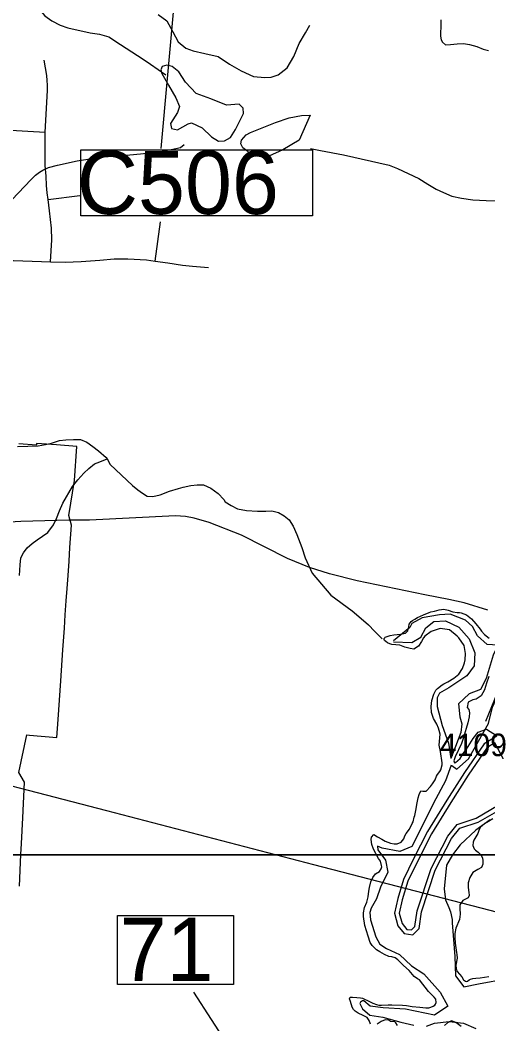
# Model space of a CAD drawing. Extents: x 1662474 to 1856135, y 779280 to 917889.
# Drawn here: x 1719362 to 1721954, y 825651 to 831213 of the extents above; entities that cross this region are included whole.
import ezdxf

# ---------------------------------------------------------------- set-up
doc = ezdxf.new("R2010")
doc.units = 0
for name, color, linetype in [('Exist Boundary Political City Limit New Hole', 7, 'Continuous'), ('Exist Hydrographic Buffer Line', 7, 'Continuous'), ('Exist Hydrographic Creek Single Shore', 7, 'Continuous'), ('Exist Hydrographic Island Shore', 7, 'Continuous'), ('Exist Hydrographic Lake Shore', 7, 'Continuous'), ('Exist Hydrographic Misc Water Feature', 7, 'Continuous'), ('Exist Hydrographic Pond Under 1500 Sq Ft', 7, 'Continuous'), ('Exist Road Non-System Type 51', 7, 'Continuous'), ('Exist Road Secondary Structure Culvert Number Label', 7, 'Continuous'), ('Exist Road Secondary Structure Standard Bridge Number Label', 7, 'Continuous'), ('Exist Road Secondary Type 51 Number Label', 7, 'Continuous'), ('Exist Utilities Electrical Transmission Line', 7, 'Continuous'), ('Map Preparation Boundary City Limit Buffer Line', 7, 'Continuous'), ('Map Preparation Inset Cut Line', 7, 'Continuous')]:
    doc.layers.add(name, color=color, linetype=linetype)

msp = doc.modelspace()

# ---------------------------------------------------------------- linework, layer by layer
at = {"layer": 'Exist Boundary Political City Limit New Hole'}
msp.add_lwpolyline([(1719357.5, 826415.5), (1719366.1, 826589.4), (1719369.2, 826650.2), (1719376.4, 826793.9), (1719386.2, 826990.9), (1719355.5, 827044.4), (1719399.2, 827252.3), (1719414.5, 827251.6), (1719565.4, 827238.9), (1719572.2, 827337.8), (1719587, 827551.9), (1719598.9, 827723.8), (1719607.1, 827843.6), (1719612.2, 827918.2), (1719617.6, 827996.1), (1719622.2, 828063.5), (1719627.2, 828136.6), (1719632.8, 828215.8), (1719638, 828291.3), (1719646.4, 828414.3), (1719631.6, 828467.6), (1719663.6, 828662.8), (1719676.5, 828851), (1719563.8, 828859.2), (1719452.4, 828867.2), (1719453, 828858.7), (1719354.2, 828865.8)], dxfattribs=at)
at = {"layer": 'Exist Hydrographic Buffer Line'}
for points in [[(1722009.4, 827749.8), (1721950.5, 827753.7), (1721895.8, 827801.1), (1721869.3, 827854.2), (1721829.5, 827889.1), (1721744.5, 827920.9), (1721686.6, 827918.3), (1721589.4, 827901.6), (1721532.5, 827869.4), (1721521.7, 827847.8), (1721430.6, 827774.9)], [(1721430.3, 827768.8), (1721531.8, 827764.7), (1721582.2, 827794.5), (1721610.5, 827845.5), (1721654.7, 827881.7), (1721719.1, 827885.7), (1721793.3, 827850.4), (1721851, 827785.9), (1721881.8, 827707.1), (1721878.1, 827635.8), (1721837.3, 827580.2), (1721737.6, 827513.2), (1721685.6, 827484.6), (1721672.3, 827457.8), (1721672.3, 827409.8), (1721700.4, 827305.7), (1721736.3, 827206.8), (1721748.7, 827122.6)], [(1721754.4, 827083.1), (1721781.3, 827063), (1721847.4, 827120.3), (1721956.9, 827316.3), (1721979.7, 827407.2), (1722026.8, 827511.1), (1722103.8, 827674.7), (1722137.9, 827746.3), (1722142.3, 827812.9), (1722128.8, 827822)], [(1722009.4, 827749.8), (1721982.4, 827693.8), (1721943.9, 827565.5), (1721913.7, 827505.1), (1721850.7, 827481), (1721790.2, 827424.6), (1721798.2, 827352.4), (1721810.2, 827313.4), (1721804.8, 827267), (1721773.7, 827189.4), (1721748.7, 827122.6)], [(1722003.6, 827246.2), (1721932.7, 827202.5), (1721823.4, 827043.6), (1721726.8, 826892.1), (1721620.2, 826717.6), (1721542.6, 826565.5), (1721487.1, 826451.2), (1721454.1, 826345.5), (1721436.5, 826264.5), (1721455.6, 826195.7), (1721490.8, 826151.6), (1721538.9, 826145.6), (1721572.7, 826179.4), (1721586.4, 826272.2), (1721662.2, 826502.8), (1721753.2, 826678.7), (1721798.4, 826735.2), (1721899.7, 826769), (1722029.4, 826844.1), (1722069.8, 826909.3)], [(1721750.9, 827084.4), (1721719, 826997.6), (1721653.4, 826875.2), (1721603.5, 826772.3), (1721533, 826634.6), (1721466.3, 826607.5), (1721367.8, 826624.5), (1721342.9, 826635.8), (1721343.9, 826616.7), (1721386.9, 826559.4), (1721398.9, 826491.6), (1721359.7, 826410), (1721335.8, 826344.2), (1721307, 826292.3), (1721300.6, 826268.7), (1721303, 826227.9), (1721333.3, 826134.2), (1721354.5, 826094.2), (1721392.8, 826070.2), (1721463.5, 826036.3), (1721529.9, 825972.9), (1721598.7, 825928.1), (1721689.5, 825827.8), (1721731.6, 825750.1), (1721658.2, 825699.3), (1721496.9, 825734.1), (1721374.2, 825740), (1721301.8, 825750.3), (1721267, 825779.3), (1721259.2, 825780.1), (1721247.3, 825771.8), (1721244.4, 825764.5), (1721258.8, 825735.8), (1721300.1, 825699.1), (1721372.1, 825688.4), (1721470.6, 825661.5), (1721544.2, 825644.5)], [(1721965.9, 826781.9), (1721887.5, 826724.2), (1721800.3, 826643.5), (1721757.7, 826589), (1721724.9, 826530.7), (1721711.2, 826399.5), (1721718.5, 826339.3), (1721737.3, 826296.5), (1721745.9, 826272.1), (1721755.9, 826229.3), (1721755.9, 826210.9), (1721771, 826025.2), (1721774.5, 825917.9), (1721820.1, 825857.1), (1721901.8, 825873.5), (1722061.8, 825902.3)], [(1721614.3, 825639.3), (1721658.5, 825655.9), (1721739.9, 825665.7), (1721819, 825655.8), (1721886.8, 825626.7)]]:
    msp.add_lwpolyline(points, dxfattribs=at)
at = {"layer": 'Exist Hydrographic Creek Single Shore'}
for points in [[(1721693.2, 831214.6), (1721694, 831195.2), (1721691.8, 831123.5), (1721694.9, 831104.4), (1721701.9, 831090.4), (1721719.8, 831076.8), (1721746.2, 831077.9), (1721783.5, 831082.3), (1721819.2, 831083.1), (1721852, 831078.1), (1721892.5, 831067.1), (1721928.1, 831052.9), (1721957, 831044.2)], [(1722091.1, 827692.4), (1721941, 827327.2)]]:
    msp.add_lwpolyline(points, dxfattribs=at)
at = {"layer": 'Exist Hydrographic Island Shore'}
msp.add_lwpolyline([(1721549, 826191.3), (1721561.9, 826278), (1721638.9, 826512.5), (1721732, 826692.4), (1721783.4, 826756.7), (1721889.4, 826792), (1722011.4, 826862.7), (1722053.1, 826930.1), (1722069.1, 827020.1), (1722037, 827126.1), (1721992.1, 827209.6), (1721950.4, 827183.9), (1721844.4, 827029.7), (1721748.1, 826878.7), (1721642.1, 826705.3), (1721565.1, 826554.3), (1721510.5, 826441.9), (1721478.4, 826339.1), (1721462.4, 826265.2), (1721478.4, 826207.4), (1721504.1, 826175.3), (1721529.8, 826172)], close=True, dxfattribs=at)
at = {"layer": 'Exist Hydrographic Lake Shore'}
for points in [[(1721829, 827703.4), (1721822.6, 827747.5), (1721793, 827790.8), (1721784.4, 827799.2), (1721740.5, 827835.1), (1721688.8, 827842.2), (1721639.5, 827824.9), (1721604.2, 827800.2), (1721597.2, 827790.2), (1721585.4, 827771.1), (1721570.1, 827743.6), (1721543.1, 827728.6), (1721522.9, 827730.7), (1721493.5, 827739.6), (1721466, 827750.9), (1721422.4, 827754.3), (1721410.6, 827756.9), (1721398, 827762.7), (1721387.8, 827769.8), (1721381.8, 827776.1), (1721379.4, 827781.1), (1721379.9, 827786.3), (1721382, 827790.5), (1721385.1, 827794.2), (1721413, 827802.9), (1721432.9, 827806.5), (1721469.9, 827810.8), (1721497, 827817), (1721509.5, 827829.4), (1721515.6, 827850.9), (1721516.9, 827865.6), (1721529, 827881.6), (1721536, 827886.3), (1721548.5, 827894.5), (1721563.6, 827902.6), (1721597.8, 827918.6), (1721628.1, 827931.4), (1721637.9, 827934.3), (1721658.1, 827938.6), (1721684.4, 827946.4), (1721709, 827949.8), (1721734, 827944.1), (1721759.9, 827934.3), (1721783, 827930.4), (1721797.2, 827931.2), (1721806.6, 827929.4), (1721834.5, 827917.8), (1721862.2, 827896), (1721887, 827868.2), (1721910.6, 827838.3), (1721918.2, 827827.8), (1721934.5, 827809.4), (1721960.5, 827788.1)], [(1721825, 827652.8), (1721827.4, 827668.4), (1721829, 827703.4)], [(1721651.5, 825749.6), (1721659.6, 825755.9), (1721663.1, 825760.9), (1721666.5, 825769.6), (1721665.8, 825789), (1721655.8, 825800.5), (1721637.6, 825817.3), (1721625.2, 825830.2), (1721575.4, 825896.3), (1721563.1, 825902.1), (1721545.8, 825914.9), (1721516.9, 825946.7), (1721486.5, 825975.6), (1721462.6, 825999.2), (1721455.2, 826007.4), (1721440, 826018.1), (1721421.4, 826022.3), (1721405.6, 826024.9), (1721381.2, 826036.8), (1721354.4, 826050.9), (1721337.4, 826062.8), (1721313, 826085.8), (1721301.6, 826103.1), (1721290.1, 826137.5), (1721272, 826196.1), (1721264.9, 826247.5), (1721264.4, 826267.7), (1721269.4, 826296.8), (1721283.2, 826325.7), (1721290.1, 826355.4), (1721294.9, 826387.4), (1721298.5, 826408.1), (1721305.4, 826438.6), (1721315.9, 826463.2), (1721331.9, 826482.7), (1721352.9, 826495.8), (1721363.4, 826509.9), (1721365.5, 826521.8), (1721364.6, 826529.1), (1721358.1, 826553.2), (1721348.4, 826568.5), (1721319.8, 826620.4), (1721311.4, 826645.6), (1721307.8, 826674), (1721308.2, 826686.9), (1721321.9, 826701.8), (1721342.1, 826688.7), (1721365.8, 826674.5), (1721385.4, 826664), (1721399.6, 826658), (1721414.5, 826652.8), (1721434, 826649.3), (1721443.9, 826648.8), (1721451, 826649.1), (1721473.6, 826658.5), (1721488.2, 826677.7), (1721494.4, 826693.4), (1721501.4, 826705.8), (1721518.8, 826730.2), (1721535.2, 826761.4), (1721539.8, 826771.9), (1721546, 826796.6), (1721549.1, 826807.1), (1721556, 826843), (1721559.6, 826867.4), (1721567.8, 826903.6), (1721573.9, 826923.1), (1721582.2, 826943), (1721593.2, 826940.9), (1721611.6, 826941.4), (1721635.2, 826966.1), (1721647.6, 826981.6), (1721662, 827004.7), (1721668.6, 827024.6), (1721674.6, 827033.3), (1721687.2, 827049.3), (1721693.2, 827059.3), (1721699.9, 827086.9), (1721700.1, 827098.7), (1721691.1, 827161.6), (1721684.1, 827196.1), (1721689.1, 827256.4), (1721684.6, 827277.4), (1721680.6, 827289.5), (1721670.4, 827312.6), (1721653.1, 827344.6), (1721648.6, 827354.1), (1721642.1, 827376.6), (1721640.5, 827409.4), (1721643.1, 827443.2), (1721653.9, 827479), (1721666.2, 827500.8), (1721673.9, 827509.7), (1721699.9, 827529.9), (1721710.6, 827535.9), (1721732.4, 827546.2), (1721765.5, 827566.6), (1721792.2, 827590), (1721813, 827620.2), (1721825, 827652.8)], [(1721958.9, 827576.1), (1721946, 827539.1), (1721935.2, 827503.1), (1721917.4, 827469.8), (1721889.6, 827451.7), (1721869.9, 827446.7), (1721845.5, 827434.4), (1721839.8, 827405.5), (1721848.6, 827394.2), (1721851.8, 827374.8), (1721850, 827352.8), (1721843.1, 827319.4), (1721819, 827239.1), (1721806.9, 827205.5), (1721771.8, 827132.2), (1721764.9, 827108.9), (1721768.4, 827098.7), (1721774.1, 827099.7), (1721788.2, 827111), (1721800.1, 827122.8), (1721817.6, 827149.1), (1721835.2, 827174), (1721871.8, 827232), (1721900.5, 827268.4), (1721945.6, 827284.8), (1722002.5, 827250.4)], [(1721982, 826786.9), (1721948.1, 826767.2), (1721937.6, 826761.4), (1721911.6, 826739.4), (1721903.5, 826723.9), (1721897.5, 826706.6), (1721888, 826687.6), (1721876.2, 826669), (1721872.2, 826658.2), (1721871.2, 826639.9), (1721878.2, 826621.2), (1721884.4, 826613.4), (1721899.6, 826602.6), (1721914.2, 826589.2), (1721924.2, 826571.4), (1721926.6, 826554.8), (1721925.8, 826537.5), (1721917.6, 826518.6), (1721898.5, 826507.3), (1721871, 826490), (1721853.9, 826463.2), (1721845.5, 826433.3), (1721844.1, 826411.2), (1721846.5, 826391.6), (1721848.4, 826381.1), (1721850.8, 826363.5), (1721845.5, 826349.3), (1721814.5, 826336.2), (1721799.2, 826310.8), (1721799.2, 826290.8), (1721800.6, 826260.1), (1721796.6, 826229.6), (1721776, 826181.6), (1721771, 826152.2), (1721771, 826130.7), (1721773.4, 826098.7), (1721779.1, 826046.7), (1721782, 826035.2), (1721784.4, 826016.2), (1721776.5, 825976.6), (1721777.8, 825957.5), (1721784.6, 825942.2), (1721810.4, 825912.6), (1721818.5, 825895.2), (1721829, 825887.7), (1721836, 825887.4), (1721841.5, 825889.2), (1721850.8, 825896.1), (1721858.4, 825900), (1721869.6, 825902.9), (1721886.5, 825905.2), (1721911.1, 825907.1), (1721959.6, 825913.6)], [(1721304.2, 825650.4), (1721296.8, 825670.1), (1721284.1, 825686.9), (1721263.4, 825697.6), (1721234.8, 825711.3), (1721219.2, 825721.5), (1721210.1, 825731.5), (1721202, 825744.6), (1721192.8, 825775.6), (1721187.5, 825791.1), (1721190.6, 825799.2), (1721193.2, 825800.2), (1721204.2, 825798.9), (1721227.1, 825797.1), (1721248.1, 825796.9), (1721258.4, 825794.8), (1721297, 825776.4), (1721316.9, 825766.4), (1721337.1, 825758.5), (1721349.8, 825755.9), (1721364.6, 825754.9), (1721401.9, 825756.7), (1721422.1, 825756.7), (1721480.1, 825754.6), (1721503.8, 825752.8), (1721534.2, 825748.3), (1721576.8, 825743.6), (1721609.8, 825740.9), (1721626.9, 825741.5), (1721638.4, 825743.6), (1721651.5, 825749.6)], [(1721453.6, 825643.6), (1721444.5, 825657.2), (1721437.9, 825663), (1721414.8, 825665.4), (1721405.6, 825672.2), (1721385.4, 825673.8), (1721363.4, 825665.6), (1721339.8, 825649.6)], [(1721805.1, 825636.8), (1721776.2, 825658.8), (1721753.1, 825669.1), (1721729.5, 825656.9), (1721714.2, 825643.1)]]:
    msp.add_lwpolyline(points, dxfattribs=at)
at = {"layer": 'Exist Hydrographic Misc Water Feature'}
for points in [[(1719200.5, 831418.4), (1719241.6, 831404.4), (1719341.4, 831356.5), (1719385.6, 831331.7), (1719423.4, 831308), (1719469.5, 831271.7), (1719499.3, 831237.5), (1719537, 831209.6), (1719583.2, 831184.9), (1719627, 831170.9), (1719749.1, 831142.1), (1719801, 831134.5), (1719853.1, 831120.3), (1719918.8, 831078), (1720042.8, 830997.5), (1720084.7, 830968.7), (1720168.6, 830910.4)], [(1718983.4, 830052.3), (1718999.6, 830052), (1719069.4, 830058), (1719115.7, 830067.7), (1719139.9, 830073.8), (1719191.9, 830093.3), (1719242.2, 830123.4), (1719318.6, 830219.5), (1719421.1, 830329), (1719447.3, 830354.8), (1719469.4, 830370.7), (1719487.4, 830382.7), (1719519.6, 830396.8), (1719569.5, 830408.9), (1719678.1, 830433.8), (1719820.2, 830455.5), (1719910.4, 830461), (1720028.4, 830472.6), (1720128.6, 830482.8), (1720198.7, 830496.2), (1720251, 830508.3), (1720270.7, 830523.7)], [(1720971.6, 830501.8), (1721025.7, 830490.8), (1721153.7, 830466.9), (1721406.1, 830409.3), (1721453.7, 830391.8), (1721571.8, 830335.3), (1721621.6, 830304.8), (1721667.5, 830276.7), (1721707.5, 830258.7), (1721753.4, 830238.1), (1721807.6, 830226.3), (1721869.7, 830217.6), (1721943.5, 830213.6), (1722077.6, 830210.9), (1722185.9, 830210.4), (1722272, 830204.5), (1722336, 830195.8), (1722377.8, 830187.6), (1722458.2, 830165.5), (1722503.9, 830137.5), (1722538, 830115.4), (1722577.8, 830079.3), (1722647.5, 830009), (1722681.1, 829961.5)], [(1719347, 828850.2), (1719460.9, 828855.2), (1719503.1, 828861.7), (1719535, 828869.3), (1719579.2, 828883.2), (1719615.2, 828887.4), (1719657.2, 828889), (1719697.2, 828889), (1719731.2, 828874.4), (1719765.3, 828850.7), (1719797, 828826.3), (1719839.1, 828790.1), (1719843.5, 828781.8)], [(1719357.8, 828135.2), (1719361.9, 828195.1), (1719366.2, 828233.5), (1719380.2, 828261.1), (1719400.5, 828289.4), (1719428.5, 828313.5), (1719456.6, 828333.4), (1719515, 828374.9), (1719547.1, 828416.9), (1719563.2, 828452.7), (1719579.5, 828495.1), (1719597.8, 828536.5), (1719652.2, 828629), (1719682.3, 828666.9), (1719714.6, 828702.4), (1719742.6, 828728), (1719774.7, 828754.5), (1719802.9, 828766.2), (1719843.5, 828781.8)], [(1719843.5, 828781.8), (1719861.1, 828750.2), (1719984.8, 828635.3), (1720014.6, 828610.9), (1720040.3, 828591.5), (1720066.5, 828575.4), (1720096.5, 828573.1), (1720138.7, 828582.9), (1720188.7, 828602.4), (1720238.9, 828618.7), (1720264.8, 828624.7), (1720307, 828634.5), (1720342.9, 828637.9), (1720377.1, 828638), (1720419.2, 828619.9), (1720459.2, 828589.5), (1720490.9, 828557.7), (1720498.9, 828543.6), (1720530.7, 828523.3), (1720566.8, 828505.3), (1720616.8, 828496.9), (1720676.9, 828492.4), (1720722.6, 828492.3), (1720756.9, 828494), (1720793, 828484.3), (1720824.8, 828466.4), (1720852.7, 828443.7), (1720874.4, 828409.6), (1720894.5, 828364), (1720922.2, 828291.3), (1720941.9, 828233.4), (1720979.6, 828149), (1721083.3, 828027), (1721201, 827940.2), (1721250.9, 827898.1), (1721292.7, 827862), (1721325.6, 827827), (1721368.4, 827784.8)]]:
    msp.add_lwpolyline(points, dxfattribs=at)
at = {"layer": 'Exist Hydrographic Pond Under 1500 Sq Ft'}
for points in [[(1720554.5, 830607.6), (1720599.8, 830696.2), (1720598.3, 830725.1), (1720574.8, 830746.8), (1720506.1, 830741.4), (1720419.3, 830777.6), (1720337.9, 830806.5), (1720278.2, 830869.7), (1720242, 830925.8), (1720204.1, 830956.5), (1720175.1, 830963.7), (1720149.8, 830956.5), (1720140.8, 830938.4), (1720146.2, 830916.7)], [(1720146.2, 830916.7), (1720184.2, 830853.5), (1720224, 830783), (1720245.7, 830734.2), (1720234.8, 830701.6), (1720195, 830640.2), (1720200.4, 830613.1), (1720234.8, 830605.8), (1720292.7, 830638.4), (1720310.8, 830643.8), (1720370.4, 830616.7), (1720422.9, 830566.1), (1720460.9, 830542.6), (1720495.2, 830544.4), (1720527.8, 830562.5), (1720554.5, 830607.6)], [(1720968.7, 830687.2), (1720909, 830548), (1720816.8, 830493.8), (1720740.8, 830459.4), (1720710.4, 830454), (1720675.7, 830459.4), (1720636.3, 830472.1), (1720623.3, 830484.7), (1720596.1, 830506.4), (1720585.6, 830528.1), (1720588.9, 830548), (1720614.6, 830576.9), (1720637.7, 830591.4), (1720702.8, 830616.7), (1720777, 830645.6), (1720852.9, 830670.9), (1720921.7, 830685.4), (1720968.7, 830687.2)]]:
    msp.add_lwpolyline(points, dxfattribs=at)
at = {"layer": 'Exist Road Non-System Type 51'}
for p, q in [((1719516.9, 830218.8), (1719693.2, 830242.2)), ((1720110.6, 829878.4), (1720140.2, 830094.9))]:
    msp.add_line(p, q, dxfattribs=at)
for points in [[(1720127.6, 831244.7), (1720174.6, 831208.5), (1720208.4, 831148.4), (1720236.9, 831092.9), (1720280.1, 831058.6), (1720321.6, 831043.8), (1720385.5, 831028.9), (1720458.9, 831012.4), (1720521.6, 830968.6), (1720586, 830931.8), (1720654.4, 830901.5), (1720717.2, 830894.7), (1720752.1, 830896.9), (1720790.9, 830910.5), (1720840.9, 830949.2), (1720878.9, 831011.6), (1720908.9, 831083.4), (1720942.9, 831141.9), (1720968.1, 831185.4)], [(1719500.9, 830592.9), (1719513, 830822.8), (1719513, 830853.2), (1719512.1, 830879.2), (1719510.2, 830906.7), (1719495.6, 830990.7)], [(1719095.4, 830619.4), (1719147.1, 830613.2), (1719500.9, 830592.9)], [(1719516.9, 830218.8), (1719512.4, 830255.5), (1719508.5, 830296.2), (1719505.9, 830347.9), (1719501.4, 830408), (1719500.9, 830592.9)], [(1719530.9, 829874.4), (1719537.6, 829995.4), (1719535, 830060.8), (1719530.9, 830108.1), (1719524.2, 830156.1), (1719516.9, 830218.8)], [(1719073.1, 829882.2), (1719192.5, 829882.1), (1719325.1, 829881), (1719481.2, 829876), (1719530.9, 829874.4)], [(1719530.9, 829874.4), (1719610.9, 829872.1), (1719699.9, 829875.8), (1719803.2, 829883.7), (1719882.2, 829890.2), (1719959.4, 829891.2), (1720061.8, 829884.7), (1720110.6, 829878.4)], [(1720110.6, 829878.4), (1720179.6, 829869.2), (1720261, 829855.9), (1720317.2, 829849.2), (1720405.1, 829842.9)], [(1721953.4, 827943), (1721821.8, 827984.8), (1721737.1, 828003.9), (1721604.2, 828028.9), (1721229.2, 828106), (1721075.6, 828145.1), (1720964.9, 828180), (1720843.6, 828230.9), (1720588.9, 828359.2), (1720410.1, 828428.9), (1720325.4, 828454), (1720277.9, 828462.6), (1720222.1, 828466.6), (1719745.8, 828443.5), (1719631.6, 828442.2), (1719365.5, 828435.6), (1719176, 828424.9)]]:
    msp.add_lwpolyline(points, dxfattribs=at)
at = {"layer": 'Exist Road Secondary Structure Culvert Number Label'}
msp.add_line((1720433.6, 833705.2), (1720141.5, 830501.3), dxfattribs=at)
msp.add_lwpolyline([(1719699, 830494), (1720981.9, 830494), (1720981.9, 830129), (1719699, 830129)], close=True, dxfattribs=at)
at = {"layer": 'Exist Road Secondary Structure Standard Bridge Number Label'}
msp.add_line((1721599, 823856.7), (1720324.2, 825828.1), dxfattribs=at)
msp.add_lwpolyline([(1719901, 826252.2), (1720545.1, 826252.2), (1720545.1, 825869.9), (1719901, 825869.9)], close=True, dxfattribs=at)
at = {"layer": 'Exist Utilities Electrical Transmission Line'}
msp.add_lwpolyline([(1718828.7, 827097.1), (1719840.8, 826834.4), (1720986.7, 826534.3), (1721964.8, 826282.1), (1722256.2, 826204.9), (1722437.2, 826085), (1722747.1, 825875.5), (1723625.7, 825294.2), (1724446.8, 824759.4), (1725234.1, 824246.8), (1725828.4, 823852.5), (1726522, 823387), (1727158.1, 822972.2), (1727730.7, 822596), (1728221.6, 822272.6), (1728806, 821886.3), (1729295, 821559), (1729725.3, 821278.5)], dxfattribs=at)
at = {"layer": 'Map Preparation Boundary City Limit Buffer Line'}
msp.add_lwpolyline([(1719357.5, 826415.5), (1719366.1, 826589.4), (1719369.2, 826650.2), (1719376.4, 826793.9), (1719386.2, 826990.9), (1719355.5, 827044.4), (1719399.2, 827252.3), (1719414.5, 827251.6), (1719565.4, 827238.9), (1719572.2, 827337.8), (1719587, 827551.9), (1719598.9, 827723.8), (1719607.1, 827843.6), (1719612.2, 827918.2), (1719617.6, 827996.1), (1719622.2, 828063.5), (1719627.2, 828136.6), (1719632.8, 828215.8), (1719638, 828291.3), (1719646.4, 828414.3), (1719631.6, 828467.6), (1719663.6, 828662.8), (1719676.5, 828851), (1719563.8, 828859.2), (1719452.4, 828867.2), (1719453, 828858.7), (1719354.2, 828865.8)], dxfattribs=at)
at = {"layer": 'Map Preparation Inset Cut Line'}
for points in [[(1731035.7, 826588.1), (1668486.3, 826588.1), (1668486.3, 870408.9), (1731035.7, 870408.9)], [(1731035.7, 782767.4), (1668486.3, 782767.4), (1668486.3, 826588.1), (1731035.7, 826588.1)]]:
    msp.add_lwpolyline(points, close=True, dxfattribs=at)

# ---------------------------------------------------------------- texts
at = {"layer": 'Exist Road Secondary Structure Culvert Number Label'}
msp.add_text('C506', height=350, dxfattribs=at).set_placement((1719676.8, 830138.8))
at = {"layer": 'Exist Road Secondary Structure Standard Bridge Number Label'}
msp.add_text('71', height=350, dxfattribs=at).set_placement((1719913.5, 825889.7))
at = {"layer": 'Exist Road Secondary Type 51 Number Label'}
msp.add_text('4109', height=125, dxfattribs=at).set_placement((1721687.8, 827135.2))

doc.saveas('drawing.dxf')
